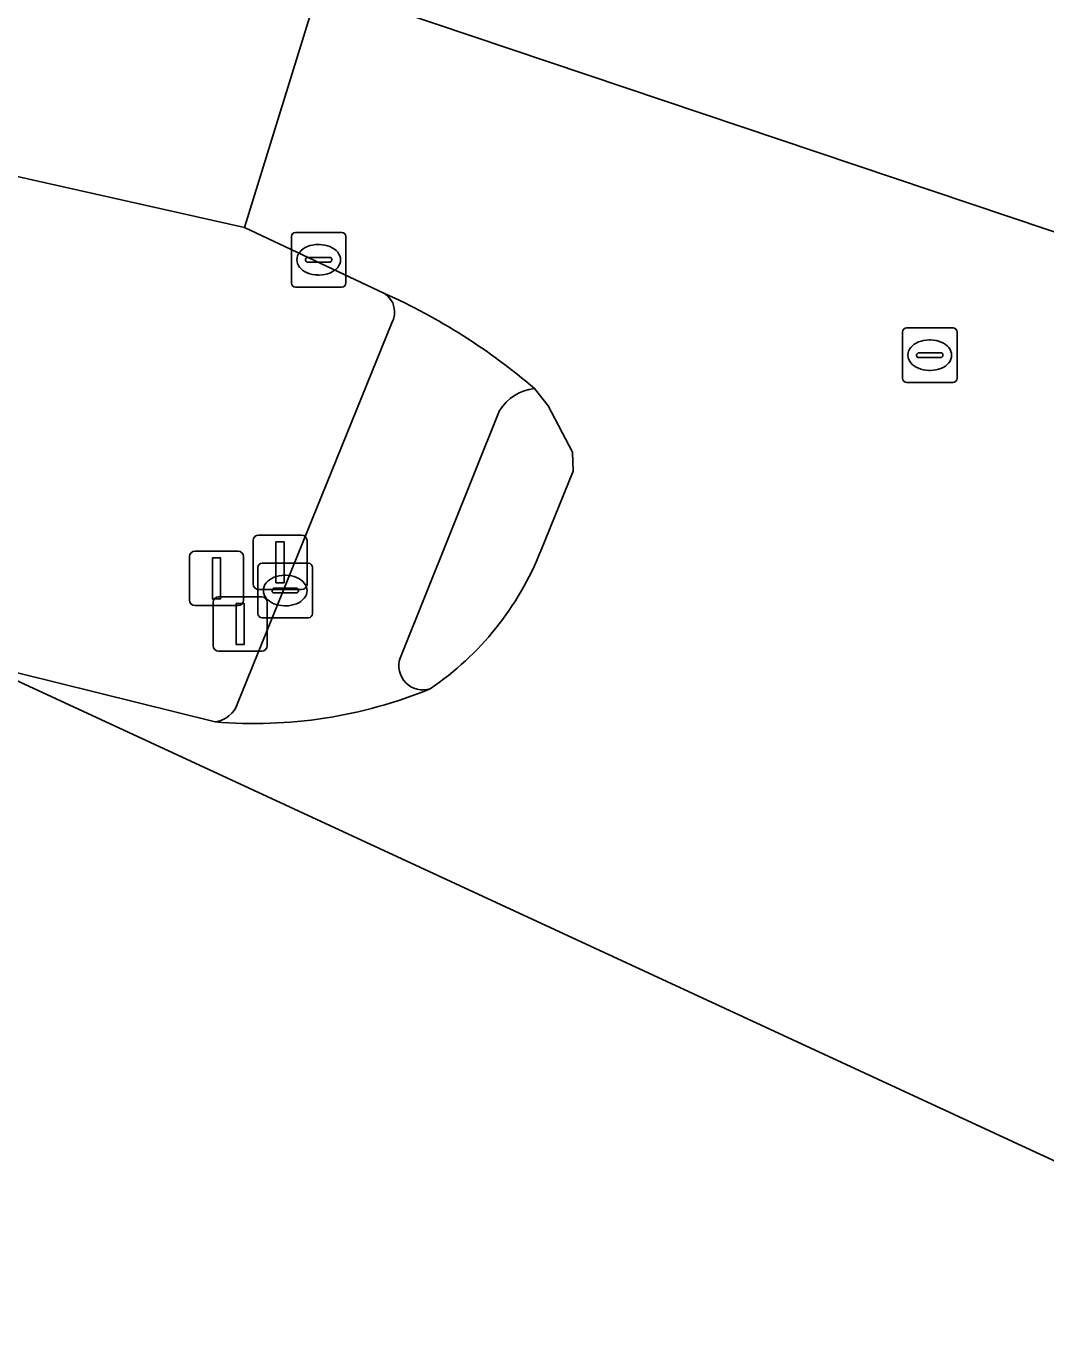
# Model space of a CAD drawing. Extents: x 160349 to 161355, y 381727 to 382854.
# Drawn here: x 160647.14 to 160665.85, y 381902.29 to 381926.2 of the extents above; entities that cross this region are included whole.
import ezdxf

# ---------------------------------------------------------------- set-up
doc = ezdxf.new("R2010")
doc.units = 0
for name, color, linetype in [('IMGEO_Berm_groen', 7, 'Continuous'), ('IMGEO_Fietspad_open', 7, 'Continuous'), ('IMGEO_Kolk', 7, 'Continuous'), ('IMGEO_Rijbaan_lokaal_gesloten', 7, 'Continuous'), ('IMGEO_Rijbaan_lokaal_open', 7, 'Continuous'), ('IMGEO_Rijbaan_regionaal_gesloten', 7, 'Continuous'), ('IMGEO_Rioolput', 7, 'Continuous'), ('IMGEO_Verkeersbordpaal', 7, 'Continuous'), ('IMGEO_Verkeerseiland_gesloten', 7, 'Continuous'), ('IMGEO_Verkeersregelinstallatiepaal', 7, 'Continuous')]:
    doc.layers.add(name, color=color, linetype=linetype)

msp = doc.modelspace()

# ---------------------------------------------------------------- linework, layer by layer
at = {"layer": 'IMGEO_Berm_groen'}
for points in [[(160541.611, 381965.496), (160611.254, 381931.265), (160646.282, 381914.496), (160650.605, 381913.428)], [(160653.714, 381921.288), (160651.146, 381922.503), (160636.289, 381925.835), (160634.246, 381926.492), (160627.745, 381928.924), (160623.102, 381930.881)], [(160651.017, 381913.763), (160653.846, 381920.748)]]:
    msp.add_lwpolyline(points, dxfattribs=at)
for centre, radius, start, end in [((160653.493, 381920.948), 0.406, 330.5129, 56.9596), ((160650.541, 381913.928), 0.504, 277.2986, 340.931)]:
    msp.add_arc(centre, radius, start, end, dxfattribs=at)
at = {"layer": 'IMGEO_Fietspad_open'}
for points in [[(160653.846, 381920.748), (160651.017, 381913.763)], [(160654, 381914.598), (160655.825, 381919.143)]]:
    msp.add_lwpolyline(points, dxfattribs=at)
for centre, radius, start, end in [((160649.067, 381910.915), 11.367, 49.4076, 65.8687), ((160653.493, 381920.948), 0.406, 330.5129, 56.9596), ((160656.564, 381918.68), 0.872, 96.6389, 147.9191), ((160654.417, 381914.454), 0.441, 160.9042, 287.7598), ((160651.329, 381921.862), 8.465, 265.0909, 292.3708), ((160650.541, 381913.928), 0.504, 277.2986, 340.931)]:
    msp.add_arc(centre, radius, start, end, dxfattribs=at)
at = {"layer": 'IMGEO_Kolk'}
for p, q in [((160652.08, 381922.408), (160652.932, 381922.408)), ((160652.005, 381921.482), (160652.005, 381922.334)), ((160652.493, 381922.188), (160652.518, 381922.188)), ((160653.006, 381922.334), (160653.006, 381921.482)), ((160652.264, 381921.902), (160652.264, 381921.914)), ((160652.307, 381921.951), (160652.705, 381921.951)), ((160652.748, 381921.914), (160652.748, 381921.902)), ((160652.702, 381921.865), (160652.304, 381921.865)), ((160652.932, 381921.408), (160652.08, 381921.408)), ((160652.516, 381921.628), (160652.491, 381921.628)), ((160651.391, 381915.411), (160651.391, 381916.263)), ((160651.466, 381916.337), (160652.318, 381916.337)), ((160652.392, 381916.263), (160652.392, 381915.411)), ((160651.879, 381916.117), (160651.904, 381916.117)), ((160651.65, 381915.831), (160651.65, 381915.843)), ((160652.088, 381915.794), (160651.69, 381915.794)), ((160651.693, 381915.88), (160652.091, 381915.88)), ((160652.134, 381915.843), (160652.134, 381915.831)), ((160651.902, 381915.557), (160651.877, 381915.557)), ((160652.318, 381915.337), (160651.466, 381915.337))]:
    msp.add_line(p, q, dxfattribs=at)
for points in [[(160652.08, 381922.408), (160652.932, 381922.408)], [(160652.005, 381921.482), (160652.005, 381922.334)], [(160653.006, 381922.334), (160653.006, 381921.482)], [(160652.932, 381921.408), (160652.08, 381921.408)], [(160651.391, 381915.411), (160651.391, 381916.263)], [(160651.466, 381916.337), (160652.318, 381916.337)], [(160652.392, 381916.263), (160652.392, 381915.411)], [(160652.318, 381915.337), (160651.466, 381915.337)]]:
    msp.add_lwpolyline(points, dxfattribs=at)
for centre, radius, start, end in [((160652.082, 381922.332), 0.0765, 91.552, 178.448), ((160652.082, 381922.332), 0.0765, 91.552, 178.448), ((160652.93, 381922.332), 0.0765, 1.552, 88.448), ((160652.93, 381922.332), 0.0765, 1.552, 88.448), ((160652.304, 381921.911), 0.0403, 85.8775, 175.7526), ((160652.301, 381921.901), 0.0366, 178.938, 274.7102), ((160652.705, 381921.908), 0.043, 264.8664, 352.4533), ((160652.709, 381921.913), 0.0386, 1.7309, 96.639), ((160652.082, 381921.484), 0.0765, 181.552, 268.448), ((160652.082, 381921.484), 0.0765, 181.552, 268.448), ((160652.93, 381921.484), 0.0765, 271.552, 358.448), ((160652.93, 381921.484), 0.0765, 271.552, 358.448), ((160651.468, 381916.261), 0.0765, 91.552, 178.448), ((160651.468, 381916.261), 0.0765, 91.552, 178.448), ((160652.316, 381916.261), 0.0765, 1.552, 88.448), ((160652.316, 381916.261), 0.0765, 1.552, 88.448), ((160651.69, 381915.84), 0.0403, 85.8775, 175.7526), ((160651.687, 381915.83), 0.0366, 178.938, 274.7102), ((160652.091, 381915.837), 0.043, 264.8664, 352.4533), ((160652.095, 381915.842), 0.0386, 1.7309, 96.639), ((160651.468, 381915.413), 0.0765, 181.552, 268.448), ((160651.468, 381915.413), 0.0765, 181.552, 268.448), ((160652.316, 381915.413), 0.0765, 271.552, 358.448), ((160652.316, 381915.413), 0.0765, 271.552, 358.448)]:
    msp.add_arc(centre, radius, start, end, dxfattribs=at)
for centre, major_axis, ratio, start_param, end_param in [((160652.492, 381921.908), (-0.387, 0.002), 0.722429, 4.712389, 7.853982), ((160652.517, 381921.908), (-0.39, 0.002), 0.717154, 1.570796, 4.712389), ((160651.878, 381915.837), (-0.387, 0.002), 0.722429, 4.712389, 7.853982), ((160651.903, 381915.837), (-0.39, 0.002), 0.717154, 1.570796, 4.712389)]:
    msp.add_ellipse(centre, major_axis=major_axis, ratio=ratio, start_param=start_param, end_param=end_param, dxfattribs=at)
at = {"layer": 'IMGEO_Rijbaan_lokaal_gesloten'}
msp.add_lwpolyline([(160653.901, 381926.491), (160675.036, 381919.383)], dxfattribs=at)
at = {"layer": 'IMGEO_Rijbaan_lokaal_open'}
for points in [[(160623.102, 381930.881), (160627.745, 381928.924), (160634.246, 381926.492), (160636.289, 381925.835), (160651.146, 381922.503), (160652.521, 381926.955), (160651.803, 381927.205), (160648.244, 381928.648), (160629.312, 381936.244)], [(160653.901, 381926.491), (160653.68, 381926.563), (160653.388, 381926.659), (160652.809, 381926.857), (160652.521, 381926.955), (160651.146, 381922.503), (160653.714, 381921.288)], [(160668.867, 381913.893), (160672.648, 381912.81), (160673.357, 381912.607), (160677.174, 381911.473), (160679.993, 381917.834), (160677.146, 381918.679), (160676.897, 381918.763), (160675.036, 381919.383), (160653.901, 381926.491)], [(160656.463, 381919.546), (160656.717, 381919.225), (160657.162, 381918.379), (160657.176, 381918.031), (160656.58, 381916.566)], [(160650.605, 381913.428), (160646.282, 381914.496), (160669.106, 381903.933)]]:
    msp.add_lwpolyline(points, dxfattribs=at)
for centre, radius, start, end in [((160649.067, 381910.915), 11.367, 49.4076, 65.8687), ((160651.458, 381918.592), 5.508, 304.1638, 338.4228), ((160651.329, 381921.862), 8.465, 265.0909, 292.3708)]:
    msp.add_arc(centre, radius, start, end, dxfattribs=at)
at = {"layer": 'IMGEO_Rijbaan_regionaal_gesloten'}
msp.add_lwpolyline([(160666.389, 381898.593), (160667.048, 381898.322), (160670.634, 381896.725), (160671.637, 381899.009), (160673.041, 381902.206), (160669.467, 381903.793), (160669.106, 381903.933), (160646.282, 381914.496), (160644.778, 381911.361), (160643.255, 381908.186), (160641.93, 381905.424), (160643.427, 381904.706), (160646.098, 381903.448)], dxfattribs=at)
at = {"layer": 'IMGEO_Rioolput'}
for p, q in [((160663.216, 381919.731), (160663.216, 381920.583)), ((160663.291, 381920.657), (160664.143, 381920.657)), ((160664.217, 381920.583), (160664.217, 381919.731)), ((160663.704, 381920.437), (160663.729, 381920.437)), ((160663.475, 381920.151), (160663.475, 381920.163)), ((160663.913, 381920.114), (160663.515, 381920.114)), ((160663.518, 381920.2), (160663.916, 381920.2)), ((160663.959, 381920.163), (160663.959, 381920.151)), ((160663.727, 381919.877), (160663.702, 381919.877)), ((160664.143, 381919.657), (160663.291, 381919.657))]:
    msp.add_line(p, q, dxfattribs=at)
for points in [[(160663.216, 381919.731), (160663.216, 381920.583)], [(160663.291, 381920.657), (160664.143, 381920.657)], [(160664.217, 381920.583), (160664.217, 381919.731)], [(160664.143, 381919.657), (160663.291, 381919.657)]]:
    msp.add_lwpolyline(points, dxfattribs=at)
for centre, radius, start, end in [((160663.293, 381920.581), 0.0765, 91.552, 178.448), ((160663.293, 381920.581), 0.0765, 91.552, 178.448), ((160664.141, 381920.581), 0.0765, 1.552, 88.448), ((160664.141, 381920.581), 0.0765, 1.552, 88.448), ((160663.515, 381920.16), 0.0403, 85.8775, 175.7526), ((160663.512, 381920.15), 0.0366, 178.938, 274.7102), ((160663.916, 381920.157), 0.043, 264.8664, 352.4533), ((160663.92, 381920.162), 0.0386, 1.7309, 96.639), ((160663.293, 381919.733), 0.0765, 181.552, 268.448), ((160663.293, 381919.733), 0.0765, 181.552, 268.448), ((160664.141, 381919.733), 0.0765, 271.552, 358.448), ((160664.141, 381919.733), 0.0765, 271.552, 358.448)]:
    msp.add_arc(centre, radius, start, end, dxfattribs=at)
for centre, major_axis, ratio, start_param, end_param in [((160663.703, 381920.157), (-0.387, 0.002), 0.722429, 4.712389, 7.853982), ((160663.728, 381920.157), (-0.39, 0.002), 0.717154, 1.570796, 4.712389)]:
    msp.add_ellipse(centre, major_axis=major_axis, ratio=ratio, start_param=start_param, end_param=end_param, dxfattribs=at)
at = {"layer": 'IMGEO_Verkeersbordpaal'}
for p, q in [((160650.137, 381915.66), (160650.137, 381916.46)), ((160650.137, 381916.46), (160650.137, 381915.66)), ((160650.237, 381916.56), (160651.027, 381916.56)), ((160651.027, 381916.56), (160650.237, 381916.56)), ((160651.127, 381916.46), (160651.127, 381915.66)), ((160651.127, 381915.66), (160651.127, 381916.46)), ((160651.027, 381915.56), (160650.237, 381915.56)), ((160650.237, 381915.56), (160651.027, 381915.56))]:
    msp.add_line(p, q, dxfattribs=at)
msp.add_lwpolyline([(160650.557, 381916.435), (160650.707, 381916.435), (160650.707, 381915.685), (160650.557, 381915.685), (160650.557, 381916.435)], dxfattribs=at)
for centre, start, end in [((160650.237, 381916.46), 90, 180), ((160650.237, 381916.46), 90, 180), ((160651.027, 381916.46), 0, 90), ((160651.027, 381916.46), 360, 90), ((160650.237, 381915.66), 180, 270), ((160650.237, 381915.66), 180, 270), ((160651.027, 381915.66), 270, 0), ((160651.027, 381915.66), 270, 0)]:
    msp.add_arc(centre, 0.1, start, end, dxfattribs=at)
at = {"layer": 'IMGEO_Verkeerseiland_gesloten'}
for points in [[(160656.58, 381916.566), (160657.176, 381918.031), (160657.162, 381918.379), (160656.717, 381919.225), (160656.463, 381919.546)], [(160655.825, 381919.143), (160654, 381914.598)]]:
    msp.add_lwpolyline(points, dxfattribs=at)
for centre, radius, start, end in [((160656.564, 381918.68), 0.872, 96.6389, 147.9191), ((160651.458, 381918.592), 5.508, 304.1638, 338.4228), ((160654.417, 381914.454), 0.441, 160.9042, 287.7598)]:
    msp.add_arc(centre, radius, start, end, dxfattribs=at)
at = {"layer": 'IMGEO_Verkeersregelinstallatiepaal'}
for p, q in [((160651.402, 381916.856), (160652.192, 381916.856)), ((160652.192, 381916.856), (160651.402, 381916.856)), ((160651.302, 381915.956), (160651.302, 381916.756)), ((160651.302, 381916.756), (160651.302, 381915.956)), ((160652.292, 381916.756), (160652.292, 381915.956)), ((160652.292, 381915.956), (160652.292, 381916.756)), ((160650.67, 381915.723), (160651.46, 381915.723)), ((160651.46, 381915.723), (160650.67, 381915.723)), ((160652.192, 381915.856), (160651.402, 381915.856)), ((160651.402, 381915.856), (160652.192, 381915.856)), ((160650.57, 381914.823), (160650.57, 381915.623)), ((160650.57, 381915.623), (160650.57, 381914.823)), ((160651.56, 381915.623), (160651.56, 381914.823)), ((160651.56, 381914.823), (160651.56, 381915.623)), ((160651.46, 381914.723), (160650.67, 381914.723)), ((160650.67, 381914.723), (160651.46, 381914.723))]:
    msp.add_line(p, q, dxfattribs=at)
for points in [[(160651.722, 381916.731), (160651.872, 381916.731), (160651.872, 381915.981), (160651.722, 381915.981), (160651.722, 381916.731)], [(160650.99, 381915.598), (160651.14, 381915.598), (160651.14, 381914.848), (160650.99, 381914.848), (160650.99, 381915.598)]]:
    msp.add_lwpolyline(points, dxfattribs=at)
for centre, start, end in [((160651.402, 381916.756), 90, 180), ((160651.402, 381916.756), 90, 180), ((160652.192, 381916.756), 0, 90), ((160652.192, 381916.756), 360, 90), ((160651.402, 381915.956), 180, 270), ((160651.402, 381915.956), 180, 270), ((160652.192, 381915.956), 270, 0), ((160652.192, 381915.956), 270, 0), ((160650.67, 381915.623), 90, 180), ((160650.67, 381915.623), 90, 180), ((160651.46, 381915.623), 0, 90), ((160651.46, 381915.623), 360, 90), ((160650.67, 381914.823), 180, 270), ((160650.67, 381914.823), 180, 270), ((160651.46, 381914.823), 270, 0), ((160651.46, 381914.823), 270, 0)]:
    msp.add_arc(centre, 0.1, start, end, dxfattribs=at)

doc.saveas('drawing.dxf')
